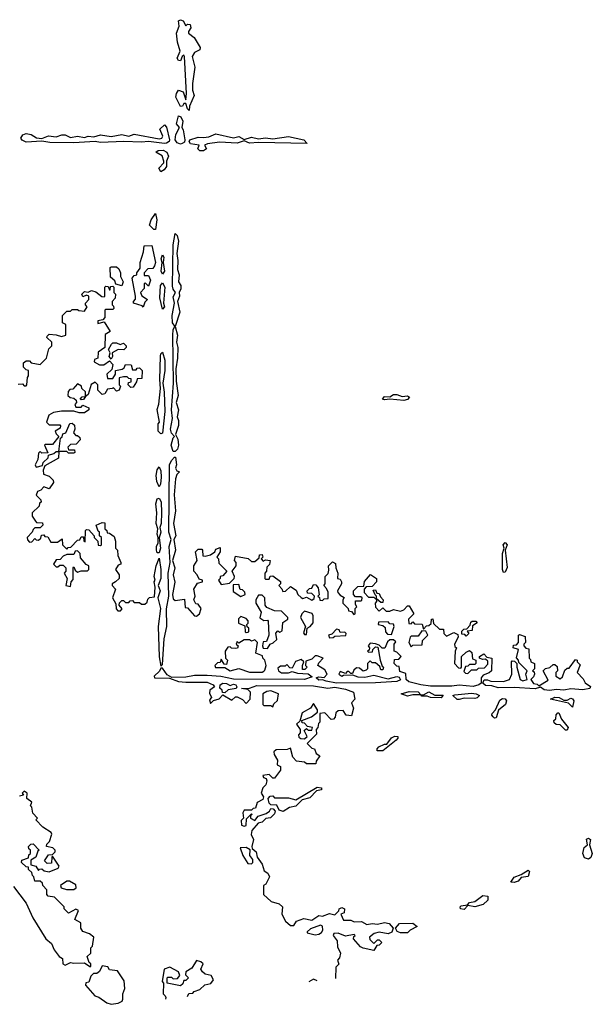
# Model space of a CAD drawing. Extents: x 1980017 to 2252640, y 74400 to 266395.
# Tile 302 of 388: x 2188559 to 2191786, y 166147 to 171691. Entities that reach past the tile are written whole.
import ezdxf

# ---------------------------------------------------------------- set-up
doc = ezdxf.new("R2010")
doc.units = 0

msp = doc.modelspace()

# ---------------------------------------------------------------- linework, layer by layer
at = {"layer": '0CON20XD'}
for points in [[(2189515, 171180), (2189505, 171190), (2189495, 171220), (2189485, 171220), (2189476.4, 171203.6), (2189465, 171202.5), (2189440, 171255), (2189443.6, 171276.4), (2189455, 171294), (2189480, 171285), (2189495, 171240), (2189500, 171275), (2189488.8, 171485), (2189485, 171492.5), (2189475, 171483.3), (2189465, 171460), (2189455, 171461.2), (2189446.2, 171475), (2189463.3, 171515), (2189447.8, 171565), (2189442.9, 171615), (2189457.8, 171655), (2189454.4, 171685), (2189465, 171691.4), (2189480, 171685), (2189495, 171657.5), (2189505, 171666.7), (2189520, 171665), (2189523.8, 171645), (2189510, 171625), (2189510, 171615), (2189542, 171592), (2189576.7, 171535), (2189575, 171522.5), (2189545, 171507.5), (2189531.4, 171485), (2189546.7, 171425), (2189532.7, 171332.7), (2189533.9, 171293.9), (2189542.5, 171265), (2189516.7, 171205), (2189515, 171180)], [(2189465, 170990.8), (2189447.6, 170997.6), (2189435.7, 171015), (2189440, 171045), (2189460, 171085), (2189442.9, 171105), (2189455, 171150), (2189467.5, 171145), (2189479.6, 171119.5), (2189472.5, 171085), (2189481.2, 171071.2), (2189490.8, 171015), (2189487.5, 171002.5), (2189475, 170993.8), (2189465, 170990.8)], [(2189375, 170994.3), (2189285, 171006.2), (2189245, 171001.1), (2189145.8, 171005.8), (2189015, 170999.5), (2188985, 171006.2), (2188865, 170998.9), (2188729.3, 171000.7), (2188685, 171006.7), (2188595, 171002.5), (2188573.3, 171013.3), (2188566.2, 171025), (2188577.3, 171042.7), (2188595, 171051.2), (2188625, 171044), (2188655, 171026.2), (2188685, 171023.3), (2188722.3, 171037.7), (2188765, 171032), (2188796.4, 171043.6), (2188815, 171043.8), (2188845, 171028), (2188885, 171036.2), (2188925, 171028), (2188945, 171036.2), (2188978, 171032), (2189015, 171043.8), (2189075, 171033.3), (2189135, 171044), (2189175, 171036.2), (2189205, 171046.7), (2189345, 171020), (2189361.2, 171025), (2189365.8, 171035), (2189348.6, 171075), (2189375, 171098.8), (2189387, 171087), (2189404.2, 171015), (2189402, 171005), (2189386.1, 170996.1), (2189375, 170994.3)], [(2189595, 170953.3), (2189575, 170953.8), (2189562.5, 170965), (2189570, 170985), (2189522.3, 170992.3), (2189513.8, 171005), (2189518, 171015), (2189565, 171030.6), (2189595, 171027.1), (2189625, 171032), (2189665, 171048), (2189765, 171025.8), (2189795, 171034), (2189825, 171016.7), (2189865, 171030), (2189905, 171020), (2189945, 171026.7), (2189985, 171020.6), (2190075, 171034.3), (2190160, 171015), (2190180, 170995), (2189905, 171000), (2189855, 170995.6), (2189825, 171010), (2189785, 170995.8), (2189685, 171000.8), (2189617, 170993), (2189600, 170985), (2189612.5, 170965), (2189595, 170953.3)], [(2189355, 170833.8), (2189343.3, 170855), (2189372.5, 170885), (2189372.5, 170895), (2189362.5, 170925), (2189327.5, 170945), (2189340, 170955), (2189367.3, 170957.3), (2189388, 170945), (2189397.3, 170922.7), (2189386.7, 170895), (2189385.8, 170865), (2189373.8, 170845), (2189355, 170833.8)], [(2189325, 170510), (2189315, 170510), (2189290, 170535), (2189300, 170565), (2189325, 170600), (2189332.5, 170565), (2189325, 170510)], [(2189435, 169260), (2189425, 169260), (2189413.5, 169295), (2189424.2, 169335.8), (2189432.5, 169345), (2189415, 169363.3), (2189408.6, 169385), (2189420, 169445), (2189414.5, 169494.5), (2189426.7, 169645), (2189422.2, 169915), (2189424.5, 169945.5), (2189433.3, 169965), (2189421.1, 169985), (2189418.2, 170025), (2189432, 170095), (2189425, 170130), (2189437.5, 170155), (2189423.8, 170173.8), (2189421.4, 170191.4), (2189423.6, 170423.6), (2189435, 170487.5), (2189445.9, 170475.9), (2189454, 170445), (2189445.8, 170374.2), (2189451.4, 170335), (2189448, 170285), (2189458.8, 170255), (2189454, 170215), (2189467.5, 170195), (2189467.5, 170175), (2189457.5, 170155), (2189460, 170135), (2189448.8, 170105), (2189462.5, 170045), (2189436.4, 169963.6), (2189448, 169915), (2189443.8, 169875), (2189450.8, 169845), (2189449.2, 169785), (2189440, 169725), (2189441.2, 169655), (2189452, 169575), (2189442, 169535), (2189454.5, 169495), (2189446.2, 169455), (2189453.6, 169433.6), (2189453.6, 169406.4), (2189437.5, 169355), (2189450, 169330), (2189454.2, 169295), (2189448, 169272), (2189435, 169260)], [(2189255, 170072.5), (2189249.3, 170079.3), (2189200, 170095), (2189200, 170105), (2189211.7, 170118.3), (2189212.5, 170135), (2189192.5, 170235), (2189205, 170250), (2189220, 170255), (2189220, 170265), (2189237.5, 170292.5), (2189237.5, 170325), (2189257.5, 170385), (2189261.7, 170418.3), (2189305, 170420), (2189323.8, 170325), (2189320, 170305), (2189309.3, 170290.7), (2189281.7, 170288.3), (2189260, 170265), (2189261.7, 170251.7), (2189285, 170250), (2189296.7, 170225), (2189285, 170190), (2189268.3, 170208.3), (2189260, 170205), (2189261.7, 170178.3), (2189240, 170155), (2189247, 170137), (2189280, 170115), (2189265, 170100), (2189255, 170072.5)], [(2189365, 170257.5), (2189356.2, 170275), (2189362.5, 170325), (2189357.5, 170345), (2189365, 170367.5), (2189372.5, 170355), (2189367.5, 170325), (2189375.6, 170275), (2189365, 170257.5)], [(2189135, 170192.5), (2189101.7, 170201.7), (2189095, 170220), (2189071.7, 170241.7), (2189070, 170295), (2189075, 170300), (2189105, 170300), (2189118.3, 170288.3), (2189127.5, 170265), (2189127.5, 170245), (2189142.5, 170215), (2189135, 170192.5)], [(2188551.7, 169638.3), (2188575, 169640), (2188585, 169630), (2188595, 169630), (2188600, 169635), (2188603, 169677), (2188610, 169685), (2188610, 169715), (2188595, 169720), (2188580, 169735), (2188581.7, 169758.3), (2188595, 169770), (2188615, 169770), (2188625, 169760), (2188675, 169750), (2188710, 169785), (2188723, 169837), (2188740, 169855), (2188740, 169875), (2188712.5, 169902.5), (2188715, 169910), (2188725, 169920), (2188765, 169917.5), (2188795, 169907.5), (2188820, 169915), (2188820, 169975), (2188800, 169985), (2188800, 170025), (2188825, 170050), (2188845, 170050), (2188855, 170060), (2188885, 170060), (2188893, 170053), (2188925, 170050), (2188940, 170075), (2188930, 170085), (2188930, 170095), (2188950, 170115), (2188950, 170135), (2188935, 170140), (2188915, 170130), (2188910, 170145), (2188925, 170160), (2188945, 170157.5), (2188965, 170166.7), (2188988.3, 170158.3), (2189021.7, 170131.7), (2189035, 170130), (2189040, 170135), (2189040, 170185), (2189045, 170190), (2189058.3, 170188.3), (2189065, 170170), (2189070, 170170), (2189071.7, 170188.3), (2189085, 170190), (2189090, 170185), (2189090, 170155), (2189100, 170145), (2189097, 170123), (2189080, 170105), (2189080, 170085), (2189088.3, 170078.3), (2189090, 170065), (2189085, 170060), (2189045, 170060), (2189040, 170055), (2189040, 170015), (2189028.3, 170001.7), (2189000, 169995), (2189000, 169980), (2189035, 169990), (2189070, 169935), (2189041.7, 169918.3), (2189040, 169845), (2189001.7, 169818.3), (2189000, 169785), (2188981.7, 169778.3), (2188980, 169765), (2189008.3, 169748.3), (2189033, 169747), (2189065, 169770), (2189085, 169750), (2189078.3, 169721.7), (2189050, 169695), (2189055, 169670), (2189085, 169670), (2189100, 169695), (2189100, 169715), (2189137, 169723), (2189148.3, 169731.7), (2189155, 169750), (2189188.3, 169748.3), (2189195, 169720), (2189215, 169720), (2189221.7, 169728.3), (2189235, 169730), (2189250, 169715), (2189248.3, 169671.7), (2189221.7, 169668.3), (2189218.3, 169651.7), (2189198.3, 169621.7), (2189185, 169620), (2189170, 169635), (2189171.7, 169648.3), (2189188.3, 169651.7), (2189188.3, 169668.3), (2189175, 169670), (2189165, 169680), (2189145, 169680), (2189120, 169675), (2189120, 169635), (2189127.5, 169627.5), (2189120, 169605), (2189105, 169600), (2189088.3, 169618.3), (2189080, 169615), (2189055, 169610), (2189040, 169585), (2189025, 169580), (2189000, 169605), (2189000, 169635), (2188985, 169650), (2188963, 169637), (2188945, 169580), (2188930, 169570), (2188918.3, 169551.7), (2188905, 169550), (2188900, 169555), (2188911.7, 169568.3), (2188930, 169570), (2188930, 169595), (2188910, 169615), (2188908.3, 169628.3), (2188885, 169640), (2188858.3, 169611.7), (2188841.7, 169608.3), (2188833, 169597), (2188830, 169575), (2188843, 169563), (2188865, 169560), (2188878.3, 169548.3), (2188880, 169535), (2188870, 169525), (2188875, 169510), (2188905, 169510), (2188915, 169520), (2188950, 169505), (2188950, 169495), (2188925, 169477.5), (2188895, 169477.5), (2188865, 169487.5), (2188795, 169486.2), (2188750.8, 169479.2), (2188723.3, 169465), (2188710, 169425), (2188725, 169410), (2188785, 169410), (2188790, 169405), (2188788.3, 169391.7), (2188760, 169375), (2188765, 169360), (2188780, 169345), (2188745, 169300), (2188705, 169300), (2188700, 169295), (2188718.3, 169251.7), (2188685, 169250), (2188675, 169260), (2188665, 169250), (2188662.5, 169215), (2188647.5, 169185), (2188651.7, 169171.7), (2188688.3, 169181.7), (2188691.7, 169198.3), (2188720, 169225), (2188721.7, 169238.3), (2188751.7, 169248.3), (2188765, 169260), (2188780, 169260), (2188790, 169335), (2188798.3, 169341.7), (2188801.7, 169358.3), (2188820, 169365), (2188841.7, 169418.3), (2188855, 169420), (2188868.3, 169408.3), (2188870, 169385), (2188862.5, 169365), (2188875, 169350), (2188885, 169350), (2188898.3, 169338.3), (2188900, 169325), (2188878.3, 169301.7), (2188845, 169300), (2188830, 169285), (2188835, 169270), (2188868.3, 169268.3), (2188870, 169255), (2188865, 169250), (2188835, 169250), (2188825, 169260), (2188780, 169260), (2188778.3, 169221.7), (2188701.7, 169178.3), (2188692.5, 169155), (2188693, 169133), (2188725, 169120), (2188748.3, 169098.3), (2188750, 169085), (2188725, 169050), (2188695, 169060), (2188678.3, 169041.7), (2188660, 169035), (2188653, 169013), (2188678.3, 168988.3), (2188680, 168975), (2188671.7, 168968.3), (2188668.3, 168951.7), (2188630, 168915), (2188630, 168895), (2188648.3, 168868.3)], [(2189365, 170061.2), (2189350, 170125), (2189352, 170195), (2189365, 170210), (2189377.5, 170185), (2189370, 170095), (2189375.6, 170074.4), (2189365, 170061.2)], [(2189075, 169780), (2189063.9, 169793.9), (2189070, 169815), (2189060, 169835), (2189077.5, 169865), (2189085, 169872.5), (2189105, 169872.5), (2189125, 169862.5), (2189145, 169870), (2189160, 169855), (2189160, 169845), (2189147, 169833), (2189115, 169833.3), (2189080, 169815), (2189082.5, 169795), (2189075, 169780)], [(2189355, 169360), (2189340, 169375), (2189340, 169415), (2189347.5, 169425), (2189333.9, 169496.1), (2189343.3, 169526.7), (2189353.3, 169615), (2189348.8, 169665), (2189352.7, 169797.3), (2189355, 169810), (2189365, 169820), (2189377.1, 169775), (2189377.1, 169715), (2189365.8, 169645), (2189374.1, 169594.1), (2189376.5, 169485), (2189365, 169363.3), (2189355, 169360)], [(2190725, 169546.7), (2190645, 169553.8), (2190615, 169550), (2190603.3, 169555), (2190615, 169570), (2190645, 169567.5), (2190665, 169580), (2190685, 169580), (2190715, 169570), (2190745, 169572.5), (2190756.7, 169565), (2190745, 169553.3), (2190725, 169546.7)], [(2188648.3, 168868.3), (2188655, 168860), (2188688.3, 168858.3), (2188690, 168845), (2188675, 168830), (2188645, 168830), (2188635, 168820), (2188630, 168805), (2188602.5, 168775), (2188603, 168763), (2188615, 168750), (2188628.3, 168751.7), (2188645, 168770), (2188651.7, 168761.7), (2188665, 168760), (2188678.3, 168771.7), (2188681.7, 168788.3), (2188695, 168790), (2188701.7, 168781.7), (2188718.3, 168778.3), (2188735, 168750), (2188771.7, 168748.3), (2188798.3, 168768.3), (2188800, 168735), (2188825, 168710), (2188831.7, 168718.3), (2188848.3, 168721.7), (2188885, 168760), (2188898.3, 168761.7), (2188905, 168780), (2188918.3, 168778.3), (2188920, 168755), (2188928.3, 168751.7), (2188930, 168815), (2188935, 168820), (2188948.3, 168818.3), (2188980, 168785), (2188980, 168775), (2189000, 168755), (2189001.7, 168731.7), (2189015, 168730), (2189020, 168735), (2189020, 168775), (2189010, 168785), (2189010, 168805), (2189001.7, 168811.7), (2188990, 168845), (2189025, 168860), (2189038.3, 168858.3), (2189040, 168825), (2189050, 168815), (2189051.7, 168801.7), (2189065, 168800), (2189091.7, 168781.7), (2189100, 168755), (2189100, 168715), (2189110, 168705), (2189112.5, 168675), (2189130, 168635), (2189130, 168625), (2189115, 168620), (2189100, 168595), (2189120, 168565), (2189120, 168545), (2189100, 168525), (2189080, 168515), (2189080, 168505), (2189100, 168485), (2189082.5, 168435), (2189101.7, 168401.7), (2189103, 168373), (2189113, 168363), (2189127, 168363), (2189137, 168373), (2189120, 168395), (2189121.7, 168408.3), (2189135, 168420), (2189145, 168420), (2189155, 168410), (2189175, 168410), (2189181.7, 168418.3), (2189195, 168420), (2189205, 168410), (2189235, 168410), (2189245, 168400), (2189265, 168400), (2189278.3, 168411.7), (2189281.7, 168428.3), (2189291.7, 168438.3), (2189318.3, 168441.7), (2189322.5, 168495), (2189317.5, 168525), (2189322.5, 168535), (2189317.5, 168555), (2189328.8, 168615), (2189345, 168660), (2189354.2, 168595), (2189354.2, 168545), (2189340, 168505), (2189350.8, 168475), (2189337.5, 168435), (2189352.9, 168375), (2189340, 168275), (2189346.2, 168103.8), (2189355, 168050), (2189365, 168060), (2189374.4, 168205), (2189388, 168275), (2189385.8, 168374.2), (2189400, 168445), (2189395.7, 168575), (2189406.7, 168635), (2189401.5, 168725), (2189413.8, 168765), (2189400, 168805), (2189404.5, 169185), (2189415, 169210), (2189431.7, 169228.3), (2189438.3, 169228.3), (2189443.3, 169185), (2189437.5, 169165), (2189445, 169150), (2189460, 169145), (2189445, 169130), (2189436.7, 169105), (2189430, 169015), (2189436.7, 168925), (2189425.8, 168855), (2189440, 168785), (2189427.5, 168765), (2189437.5, 168705), (2189420, 168645), (2189433.8, 168605), (2189424.3, 168565), (2189433.6, 168523.6), (2189420, 168455), (2189425, 168430), (2189435, 168420), (2189488.3, 168428.3), (2189491.7, 168381.7), (2189505, 168380), (2189543.6, 168333.6), (2189555, 168332.5), (2189572.5, 168345), (2189582.5, 168375), (2189565, 168400), (2189551.7, 168401.7), (2189540, 168425), (2189547.5, 168445), (2189540, 168485), (2189561.7, 168518.3), (2189590, 168525), (2189590, 168535), (2189571.7, 168541.7), (2189560, 168565), (2189540, 168585), (2189540, 168615), (2189560, 168645), (2189550, 168695), (2189565, 168710), (2189585, 168710), (2189590, 168705), (2189591.7, 168671.7), (2189605, 168670), (2189635, 168677.5), (2189660, 168695), (2189665, 168710), (2189688.3, 168718.3), (2189690, 168695), (2189670, 168665), (2189680, 168655), (2189681.7, 168631.7), (2189727.5, 168585), (2189705, 168560), (2189690, 168555), (2189690, 168545), (2189680, 168535), (2189695, 168510), (2189741.7, 168518.3), (2189767.5, 168545), (2189770, 168555), (2189757.5, 168585), (2189780, 168615), (2189780, 168635), (2189770, 168645), (2189775, 168670), (2189847, 168657), (2189865, 168640), (2189885, 168640), (2189908.3, 168661.7), (2189911.7, 168678.3), (2189925, 168680), (2189930, 168665), (2189920, 168655), (2189931.7, 168641.7), (2189945, 168650), (2189970, 168645), (2189967, 168623), (2189951.7, 168608.3), (2189950, 168585), (2189940, 168575), (2189940, 168545), (2189945, 168540), (2189965, 168540), (2189971.7, 168558.3), (2189985, 168560), (2190028.3, 168528.3), (2190030, 168515), (2190020, 168505), (2190037, 168487), (2190041.7, 168471.7), (2190057, 168473), (2190085, 168500), (2190118.3, 168478.3), (2190127.5, 168455), (2190145, 168436.7), (2190155, 168432.5), (2190175, 168440), (2190205, 168422.5), (2190218.3, 168431.7), (2190220, 168445), (2190205, 168460), (2190181.7, 168461.7), (2190180, 168475), (2190191.7, 168488.3), (2190205, 168490), (2190215, 168510), (2190228.3, 168508.3), (2190241.7, 168491.7), (2190247.5, 168452.5), (2190240, 168445), (2190248.3, 168438.3), (2190251.7, 168421.7), (2190265, 168420), (2190275, 168430), (2190298.3, 168431.7), (2190297, 168467), (2190288.3, 168488.3), (2190272.5, 168505), (2190280, 168515), (2190280, 168555), (2190297, 168573), (2190301.7, 168591.7), (2190300, 168615), (2190321.7, 168638.3), (2190338.3, 168628.3), (2190340, 168605), (2190352.5, 168575), (2190350, 168545), (2190365, 168540), (2190372.5, 168525), (2190372.5, 168515), (2190350, 168475), (2190352.5, 168465), (2190365, 168450), (2190388.3, 168438.3), (2190380, 168425), (2190380, 168405), (2190410, 168375), (2190411.7, 168361.7), (2190428.3, 168358.3), (2190441.7, 168341.7), (2190450, 168345), (2190450, 168375), (2190460, 168385), (2190451.7, 168398.3), (2190451.7, 168418.3), (2190481.7, 168418.3), (2190488.3, 168421.7), (2190490, 168435), (2190481.7, 168441.7), (2190451.7, 168441.7), (2190440, 168455), (2190440, 168475), (2190465, 168500), (2190498.3, 168501.7), (2190501.7, 168528.3), (2190537, 168567), (2190570, 168545), (2190570, 168525), (2190545, 168500), (2190511.7, 168498.3), (2190500, 168485), (2190500, 168465), (2190525, 168440), (2190555, 168440), (2190565, 168430), (2190570, 168430), (2190570, 168445), (2190561.7, 168451.7), (2190551.7, 168478.3), (2190565, 168480), (2190571.7, 168461.7), (2190585, 168460), (2190591.7, 168441.7), (2190607.5, 168425), (2190605, 168410), (2190595, 168410), (2190570, 168430), (2190570, 168415), (2190562.5, 168405), (2190563.6, 168383.6), (2190585, 168360), (2190605, 168380), (2190625, 168360), (2190645, 168360), (2190665, 168370), (2190705, 168360), (2190725, 168367.5), (2190745, 168390), (2190755, 168390), (2190780, 168345), (2190750, 168315), (2190751.7, 168291.7), (2190765, 168290), (2190775, 168300), (2190785, 168290), (2190827, 168287), (2190835, 168260), (2190851.7, 168278.3), (2190865, 168280), (2190878.3, 168291.7), (2190880, 168315), (2190888.3, 168318.3), (2190891.7, 168291.7), (2190925, 168260), (2190948.3, 168258.3), (2190950, 168235), (2190965, 168220), (2191005, 168240), (2191028.3, 168228.3), (2191030, 168215), (2191010, 168175), (2191011.7, 168161.7), (2191020, 168155), (2191012.5, 168135), (2191010, 168065), (2191031.7, 168041.7), (2191045, 168040), (2191050, 168045), (2191050, 168105), (2191075, 168130), (2191095, 168140), (2191107, 168127), (2191111.7, 168091.7), (2191130, 168085), (2191130, 168065), (2191125, 168060), (2191095, 168060), (2191085, 168050), (2191071.7, 168048.3), (2191061.7, 168021.7), (2191071.7, 168011.7), (2191085, 168010), (2191105, 168030), (2191135, 168030), (2191145, 168040), (2191178.3, 168041.7), (2191198.3, 168061.7), (2191198.3, 168078.3), (2191185, 168090), (2191168.3, 168088.3), (2191150, 168095), (2191150, 168105), (2191175, 168120), (2191191.7, 168101.7), (2191220, 168095), (2191217.5, 168025), (2191205, 168013.3), (2191170.7, 167999.3), (2191160, 167985), (2191160, 167955), (2191147.5, 167945), (2191115, 167936.7), (2191035, 167944.3), (2190995, 167937.8), (2190875, 167938.6), (2190820, 167945), (2190752.7, 167962.7), (2190736.7, 167975), (2190735, 168010), (2190701.7, 168021.7), (2190698.3, 168048.3), (2190685, 168050), (2190670, 168065), (2190671.7, 168088.3), (2190695, 168090), (2190710, 168105), (2190685, 168130), (2190670, 168135), (2190670, 168175), (2190678.3, 168188.3), (2190665, 168200), (2190645, 168200), (2190631.7, 168188.3), (2190617, 168153), (2190602.5, 168152.5), (2190585, 168170), (2190565, 168177.5), (2190535, 168180), (2190522.5, 168165), (2190530, 168155), (2190528.3, 168141.7), (2190520, 168135), (2190525, 168130), (2190548.3, 168131.7), (2190550, 168145), (2190565, 168160), (2190578.3, 168158.3), (2190590, 168085), (2190601.7, 168051.7), (2190610, 168045), (2190605, 168030), (2190595, 168030), (2190588.3, 168048.3), (2190565, 168070), (2190545, 168070), (2190535, 168080), (2190520, 168065), (2190520, 168035), (2190511.7, 168028.3), (2190495, 168022.5), (2190475, 168040), (2190458.3, 168041.7), (2190441.7, 168028.3), (2190435, 168010), (2190425, 168010), (2190415, 168020), (2190405, 168020), (2190395, 168010), (2190365, 168020), (2190357.5, 168005), (2190375, 167993.8), (2190385, 168000), (2190435, 168002.5), (2190465, 167991.4), (2190505, 167989.2), (2190555, 168000), (2190635, 167980), (2190685, 167992.5), (2190698.3, 167988.3), (2190706.1, 167973.9), (2190685, 167963.8), (2190565, 167957.3), (2190345, 167955.7), (2190286.1, 167966.1)], [(2189345, 169060), (2189331.7, 169091.7), (2189328.8, 169125), (2189333.6, 169156.4), (2189345, 169172.5), (2189355, 169150), (2189356.7, 169115), (2189353.3, 169075), (2189345, 169060)], [(2189345, 168690), (2189335, 168690), (2189330, 168705), (2189330, 168725), (2189340, 168745), (2189340, 168775), (2189333.8, 168795), (2189337.5, 168825), (2189329.2, 168855), (2189332.9, 168915), (2189326.2, 168965), (2189335, 168992.5), (2189345, 168997.5), (2189356.3, 168976.3), (2189359.1, 168915), (2189356.5, 168855), (2189348.3, 168831.7), (2189355.5, 168805), (2189346.1, 168773.9), (2189352, 168715), (2189345, 168690)], [(2191285, 168577.5), (2191279.2, 168595), (2191280.8, 168685), (2191290, 168715), (2191284.3, 168735), (2191295, 168746.7), (2191306.2, 168735), (2191295.8, 168705), (2191305.9, 168605.9), (2191295, 168580), (2191285, 168577.5)], [(2188845, 168500), (2188850, 168525), (2188861.7, 168538.3), (2188860, 168605), (2188865, 168610), (2188871.7, 168591.7), (2188885, 168580), (2188905, 168587.5), (2188941.7, 168588.3), (2188950, 168595), (2188950, 168615), (2188933.6, 168623.6), (2188901.7, 168661.7), (2188900, 168685), (2188885, 168700), (2188871.7, 168698.3), (2188865, 168680), (2188825, 168680), (2188805, 168670), (2188788.3, 168651.7), (2188765, 168650), (2188750, 168625), (2188765, 168610), (2188775, 168610), (2188785, 168620), (2188805, 168620), (2188820, 168605), (2188820, 168585), (2188810, 168575), (2188827.5, 168545), (2188820, 168505), (2188845, 168500)], [(2189805, 168442.5), (2189830, 168455), (2189828.3, 168468.3), (2189815, 168480), (2189801.7, 168481.7), (2189795, 168510), (2189761.7, 168508.3), (2189761.7, 168471.7), (2189805, 168442.5)], [(2189955, 168150), (2189970, 168175), (2189988.3, 168181.7), (2190008.3, 168201.7), (2190003, 168237), (2190015, 168250), (2190025, 168242.5), (2190039.3, 168250.7), (2190043, 168297), (2190070, 168315), (2190070, 168325), (2190035, 168360), (2189995, 168362.5), (2189951.7, 168381.7), (2189942.5, 168395), (2189940, 168435), (2189925, 168450), (2189905, 168450), (2189890, 168425), (2189890, 168405), (2189920, 168355), (2189913, 168323), (2189935, 168307.5), (2189955, 168310), (2189960, 168305), (2189962.5, 168225), (2189950, 168190), (2189931.7, 168188.3), (2189927.5, 168165), (2189931.7, 168151.7), (2189955, 168150)], [(2190175, 168230), (2190180, 168265), (2190196.4, 168273.6), (2190212.5, 168295), (2190212.5, 168335), (2190208.3, 168348.3), (2190165, 168360), (2190150, 168345), (2190142.5, 168325), (2190170, 168275), (2190158.3, 168238.3), (2190165, 168230), (2190175, 168230)], [(2189835, 168240), (2189845, 168242.5), (2189850, 168245), (2189850, 168265), (2189841.7, 168271.7), (2189840, 168285), (2189847, 168293), (2189847, 168307), (2189835, 168320), (2189805, 168330), (2189793, 168317), (2189793, 168293), (2189828.3, 168278.3), (2189830, 168245), (2189835, 168240)], [(2190655, 168230), (2190670, 168275), (2190666.7, 168286.7), (2190645, 168290), (2190635, 168300), (2190581.7, 168298.3), (2190580, 168285), (2190605, 168280), (2190618.3, 168268.3), (2190620, 168245), (2190631.7, 168231.7), (2190655, 168230)], [(2191075, 168220), (2191068.3, 168228.3), (2191051.7, 168231.7), (2191051.7, 168248.3), (2191061.7, 168258.3), (2191078.3, 168261.7), (2191098.3, 168281.7), (2191101.7, 168298.3), (2191110, 168305), (2191130, 168305), (2191137.5, 168295), (2191111.7, 168278.3), (2191108.3, 168251.7), (2191081.7, 168248.3), (2191090, 168235), (2191075, 168220)], [(2190305, 168210), (2190325, 168212.5), (2190335, 168220), (2190397, 168223), (2190400, 168235), (2190391.7, 168241.7), (2190365, 168240), (2190360, 168255), (2190345, 168260), (2190318.3, 168231.7), (2190300, 168225), (2190305, 168210)], [(2190765, 168160), (2190775, 168170), (2190828.3, 168171.7), (2190830, 168195), (2190860, 168225), (2190848.3, 168248.3), (2190825, 168250), (2190805, 168220), (2190765, 168220), (2190760, 168215), (2190752.5, 168185), (2190765, 168160)], [(2191545, 167914.4), (2191515, 167918.1), (2191495, 167933.3), (2191465, 167922.5), (2191345, 167930.8), (2191255, 167928.1), (2191220, 167940), (2191185, 167942.5), (2191170, 167955), (2191177, 167973), (2191195, 167974), (2191215, 167966.2), (2191285, 167965.4), (2191320, 167975), (2191333.3, 168005), (2191330, 168075), (2191335, 168080), (2191348.3, 168078.3), (2191360, 168065), (2191360, 168045), (2191380, 167975), (2191395, 167967.5), (2191420, 167975), (2191412.5, 168005), (2191420, 168025), (2191371.7, 168071.7), (2191370, 168085), (2191358.3, 168098.3), (2191370, 168145), (2191340, 168155), (2191341.7, 168168.3), (2191358.3, 168171.7), (2191370, 168185), (2191370, 168225), (2191375, 168230), (2191408.3, 168218.3), (2191410, 168185), (2191400, 168175), (2191400, 168165), (2191411.7, 168151.7), (2191428.3, 168148.3), (2191430, 168095), (2191438.3, 168088.3), (2191440, 168075), (2191460, 168065), (2191460, 168035), (2191450, 168025), (2191458.3, 168018.3), (2191460, 168005), (2191455, 167990), (2191440, 167975), (2191453.9, 167953.9), (2191475, 167950), (2191485, 167940), (2191538.3, 167971.7), (2191510, 168025), (2191521.7, 168038.3), (2191547, 168043), (2191565, 168060), (2191575, 168060), (2191588.3, 168048.3), (2191590, 168025), (2191580, 168015), (2191580, 167995), (2191605, 167980), (2191618.3, 167991.7), (2191631.7, 168028.3), (2191645, 168040), (2191655, 168040), (2191691.7, 168088.3), (2191700, 168085), (2191700, 168075), (2191718.3, 168058.3), (2191700, 168015), (2191735, 167980), (2191745, 167957.5), (2191776.4, 167936.4), (2191772.5, 167925), (2191732.7, 167917.3), (2191665, 167924), (2191625, 167915.6), (2191585, 167919.2), (2191545, 167914.4)], [(2189855, 168016.2), (2189925, 168016.7), (2189935, 168022.5), (2189941.7, 168028.3), (2189947.5, 168055), (2189940, 168085), (2189930, 168095), (2189928.3, 168108.3), (2189890, 168125), (2189900, 168185), (2189885, 168200), (2189865, 168192.5), (2189855, 168200), (2189825, 168200), (2189795, 168180), (2189785, 168190), (2189780, 168175), (2189790, 168165), (2189787, 168153), (2189775, 168150), (2189753, 168153), (2189745, 168160), (2189731.7, 168158.3), (2189717.5, 168135), (2189720, 168095), (2189730, 168085), (2189725, 168060), (2189711.7, 168061.7), (2189695, 168090), (2189688.3, 168071.7), (2189675, 168070), (2189660, 168055), (2189663.6, 168043.6), (2189715, 168042.5), (2189745, 168023.8), (2189795, 168037.5), (2189855, 168016.2)], [(2190286.1, 167966.1), (2190265, 167973.3), (2190245, 167971.2), (2190230, 167985), (2190245, 167990), (2190275, 167987.5), (2190292.5, 168005), (2190279.3, 168029.3), (2190240, 168055), (2190245, 168070), (2190270, 168095), (2190235, 168110), (2190225, 168110), (2190205, 168090), (2190171.7, 168078.3), (2190170, 168055), (2190180, 168045), (2190167, 168033), (2190153, 168033), (2190152.5, 168055), (2190160, 168075), (2190145, 168087.5), (2190113.6, 168076.4), (2190095, 168040), (2190081.7, 168041.7), (2190065, 168060), (2190055, 168050), (2190028.3, 168051.7), (2190015, 168040), (2190017.5, 168025), (2190035, 168014), (2190075, 168013.3), (2190095, 168020), (2190125, 168011.2), (2190185, 168007.5), (2190208.3, 167991.7), (2190165, 167976.2), (2189765, 167978.6), (2189692.4, 167992.4), (2189615, 167998.6), (2189545, 167999.2), (2189495, 167989.4), (2189417, 167987), (2189391.2, 168001.2), (2189365, 168040), (2189355, 168040), (2189348, 168022), (2189317.5, 167995), (2189320, 167985), (2189403, 167983), (2189455, 167964), (2189495, 167960), (2189615, 167960.6), (2189650, 167945), (2189657.5, 167935), (2189630, 167915), (2189628.3, 167898.3), (2189640, 167875), (2189628.3, 167861.7), (2189635, 167840), (2189651.7, 167858.3), (2189683, 167867), (2189705, 167890), (2189755, 167860), (2189775, 167877.5), (2189785, 167877.5), (2189815, 167862.5), (2189835, 167840), (2189857.5, 167865), (2189860, 167905), (2189845, 167920), (2189810, 167925), (2189855, 167926.7), (2189895, 167941.4), (2190215, 167939.4), (2190296.1, 167926.1), (2190335, 167932), (2190395, 167921.2), (2190440, 167905), (2190447.5, 167865), (2190430, 167845), (2190440, 167815), (2190428.3, 167771.7), (2190400, 167775), (2190381.7, 167801.7), (2190355, 167800), (2190341.7, 167788.3), (2190337, 167763), (2190328.3, 167751.7), (2190315, 167750), (2190278.3, 167788.3), (2190250, 167785), (2190250, 167735), (2190242.5, 167727.5), (2190240, 167705), (2190230, 167695), (2190231.7, 167668.3), (2190180, 167615), (2190205, 167590), (2190220, 167585), (2190230, 167560), (2190250, 167545), (2190230, 167515), (2190228.3, 167501.7), (2190175, 167500), (2190165, 167510), (2190120, 167515), (2190098.3, 167538.3), (2190085, 167590), (2190067.5, 167582.5), (2190005, 167580), (2189991.7, 167568.3), (2189993, 167553), (2190011.7, 167521.7), (2190010, 167495), (2190030, 167485), (2190030, 167465), (2189995, 167420), (2189985, 167420), (2189965, 167440), (2189930, 167435), (2189933.6, 167423.6), (2189948.3, 167418.3), (2189952.5, 167405), (2189947, 167383), (2189930, 167365), (2189920, 167335), (2189932.5, 167315), (2189929.3, 167300.7), (2189897.5, 167282.5), (2189888.3, 167251.7), (2189875, 167250), (2189865, 167240), (2189825, 167240), (2189817.5, 167225), (2189820, 167195), (2189808.3, 167181.7), (2189810, 167155), (2189825, 167150), (2189836.4, 167153.6), (2189838.3, 167191.7), (2189865, 167220), (2189870, 167215), (2189860, 167210), (2189860, 167195), (2189885, 167182.5), (2189903.3, 167206.7), (2189948.3, 167221.7), (2189966.4, 167233.6), (2189975, 167250), (2189988.3, 167248.3), (2190000, 167235), (2189995, 167220), (2189972.5, 167197.5), (2189946.1, 167193.9), (2189925, 167173.3), (2189903.3, 167166.7), (2189867.5, 167125), (2189863.6, 167103.6), (2189877.5, 167075), (2189867.5, 167035), (2189870, 167025), (2189892.5, 167005), (2189896.7, 166975), (2189925.9, 166935.9), (2189937.5, 166897.5), (2189957.5, 166885), (2189967.5, 166865), (2189946.7, 166823.3), (2189933.3, 166815), (2189934.2, 166764.2), (2189976.4, 166726.4), (2190021.7, 166711.7), (2190040, 166695), (2190037.5, 166655), (2190057.5, 166615), (2190085, 166590), (2190105, 166590), (2190120, 166615), (2190160.7, 166629.3), (2190205, 166620), (2190245, 166647.5), (2190265, 166642.5), (2190305, 166657.5), (2190335, 166650), (2190357.5, 166672.5), (2190360, 166685), (2190375, 166692.5), (2190390, 166685), (2190388.3, 166661.7), (2190370, 166655), (2190385, 166620), (2190425, 166620), (2190445, 166611.2), (2190485, 166613.3), (2190515, 166596.7), (2190545, 166602.5), (2190575, 166597.5), (2190615, 166607.1), (2190642.1, 166602.1), (2190663.8, 166575), (2190656.2, 166553.8), (2190635, 166543.3), (2190585, 166552), (2190557.5, 166545), (2190530, 166525), (2190531.7, 166511.7), (2190555, 166490), (2190575, 166510), (2190585, 166510), (2190600, 166495), (2190585, 166480), (2190571.7, 166478.3), (2190555, 166450), (2190495, 166462.5), (2190480.7, 166470.7), (2190440, 166515), (2190441.7, 166528.3), (2190450, 166535), (2190445, 166540), (2190395, 166530), (2190355, 166547.1), (2190330, 166545), (2190326.7, 166535), (2190347.5, 166505), (2190350.7, 166470.7), (2190367.5, 166435), (2190361.7, 166408.3), (2190350, 166395), (2190357, 166373), (2190340, 166355), (2190338.4, 166292.1)], [(2189715, 167900), (2189701.7, 167901.7), (2189700, 167915), (2189687.5, 167927.5), (2189690, 167945), (2189703.3, 167955), (2189725, 167953.8), (2189745, 167942.5), (2189765, 167948.8), (2189776.7, 167945), (2189782.5, 167935), (2189780, 167925), (2189735, 167917.5), (2189715, 167900)], [(2189985, 167822.5), (2189991.7, 167838.3), (2190012.5, 167857.5), (2190017.5, 167895), (2189975, 167912), (2189952, 167908), (2189930, 167895), (2189930, 167835), (2189935, 167830), (2189975, 167830), (2189985, 167822.5)], [(2190935, 167872.5), (2190873.9, 167873.9), (2190855, 167882.5), (2190825, 167882.5), (2190820, 167890), (2190775, 167890), (2190745, 167882.5), (2190710, 167895), (2190755, 167908.8), (2190805, 167906.2), (2190820, 167890), (2190835, 167890), (2190865, 167906.2), (2190898.3, 167888.3), (2190945, 167887.5), (2190935, 167872.5)], [(2191035, 167862.5), (2191025, 167862.5), (2191000, 167885), (2191011.2, 167888.8), (2191105, 167899.4), (2191132.5, 167895), (2191150, 167885), (2191138, 167872), (2191125, 167868.8), (2191065, 167871.2), (2191035, 167862.5)], [(2190165, 167642.5), (2190180, 167655), (2190161.7, 167688.3), (2190175, 167700), (2190185, 167690), (2190205, 167690), (2190210, 167705), (2190181.7, 167711.7), (2190165, 167730), (2190151.7, 167731.7), (2190150, 167745), (2190203.6, 167766.4), (2190238.3, 167791.7), (2190237.5, 167805), (2190215, 167840), (2190197.5, 167815), (2190151.7, 167788.3), (2190138.3, 167741.7), (2190120, 167725), (2190140, 167695), (2190140, 167675), (2190130, 167665), (2190131.7, 167651.7), (2190143.3, 167643.3), (2190165, 167642.5)], [(2191235, 167757.5), (2191227.5, 167765), (2191220, 167775), (2191222.5, 167785), (2191240, 167805), (2191265, 167860), (2191280.7, 167869.3), (2191295, 167867.5), (2191302.5, 167855), (2191297.5, 167835), (2191257.5, 167802.5), (2191245, 167760), (2191235, 167757.5)], [(2191675, 167820), (2191651.7, 167841.7), (2191550, 167865), (2191575.9, 167875.9), (2191600, 167875), (2191625, 167860), (2191645, 167860), (2191665, 167870), (2191675, 167866.7), (2191682.5, 167855), (2191675, 167820)], [(2191645, 167690), (2191635, 167690), (2191605, 167720), (2191583, 167723), (2191571.7, 167731.7), (2191570, 167745), (2191580, 167755), (2191583, 167777), (2191591.7, 167788.3), (2191598.3, 167788.3), (2191611.7, 167751.7), (2191650, 167705), (2191645, 167690)], [(2190605, 167573.3), (2190574, 167574), (2190573.8, 167586.2), (2190583.6, 167596.4), (2190615, 167612.5), (2190627.5, 167612.5), (2190655, 167647.5), (2190673.6, 167656.4), (2190690, 167655), (2190690, 167645), (2190680, 167635), (2190605, 167573.3)], [(2188960, 166360), (2188960, 166375), (2188951.7, 166381.7), (2188940, 166415), (2188960, 166435), (2188960, 166465), (2188970, 166475), (2188977.5, 166525), (2188953.6, 166543.6), (2188915, 166557.5), (2188903.3, 166575), (2188903.3, 166605), (2188870, 166625), (2188890, 166675), (2188875, 166683.3), (2188835, 166660), (2188810, 166685), (2188810, 166695), (2188755, 166750), (2188720, 166755), (2188712.5, 166765), (2188711.7, 166791.7), (2188690, 166815), (2188688.3, 166828.3), (2188675, 166840), (2188645, 166840), (2188640, 166865), (2188631.7, 166871.7), (2188628.3, 166888.3), (2188610, 166905), (2188608.3, 166918.3), (2188595, 166920), (2188570, 166945), (2188571.7, 166958.3), (2188608.3, 166971.7), (2188611.7, 166988.3), (2188620, 166995), (2188620, 167015), (2188611.7, 167021.7), (2188610, 167035), (2188621.7, 167048.3), (2188635, 167050), (2188670, 167015), (2188661.7, 167008.3), (2188650, 166975), (2188621.7, 166958.3), (2188621.7, 166931.7), (2188650, 166925), (2188665, 166900), (2188671.7, 166908.3), (2188685, 166910), (2188698.3, 166898.3), (2188725, 166892.5), (2188776.7, 166913.3), (2188782.5, 166925), (2188745, 166980), (2188740, 166975), (2188738.3, 166941.7), (2188715, 166940), (2188700, 166955), (2188721.7, 166988.3), (2188745, 166990), (2188760, 167005), (2188760, 167015), (2188747, 167027), (2188710, 167035), (2188711.7, 167048.3), (2188727, 167063), (2188740, 167105), (2188737.5, 167115), (2188690, 167145), (2188650, 167185), (2188660, 167195), (2188633, 167223), (2188627, 167257), (2188620, 167265), (2188627.5, 167285), (2188600, 167305), (2188602.5, 167335), (2188585, 167347.5), (2188572.5, 167335), (2188580, 167325), (2188558.3, 167318.3)], [(2190045, 167233.3), (2190020.7, 167240.7), (2190008.3, 167268.3), (2189975, 167270), (2189965, 167280), (2189960, 167305), (2189971.7, 167318.3), (2189985, 167320), (2189995, 167310), (2190075, 167310), (2190115, 167297.5), (2190235, 167370), (2190260, 167365), (2190260, 167355), (2190231.7, 167348.3), (2190195, 167310), (2190151.7, 167298.3), (2190115, 167263.3), (2190080, 167255), (2190045, 167233.3)], [(2191765, 166963.3), (2191741.4, 166971.4), (2191731.9, 166995), (2191740, 167030), (2191760, 167045), (2191753, 167077), (2191765, 167082.5), (2191776.7, 167075), (2191770, 167045), (2191786.2, 166995), (2191777.5, 166972.5), (2191765, 166963.3)], [(2189865, 166937.5), (2189872.5, 166945), (2189873, 166963), (2189856.7, 166985), (2189857.5, 167017.5), (2189835, 167030), (2189801.7, 167028.3), (2189816.7, 166985), (2189845, 166940), (2189865, 166937.5)], [(2191345, 166832), (2191327.5, 166835), (2191345, 166862), (2191385, 166877.5), (2191425, 166902.5), (2191432.5, 166895), (2191425, 166866.7), (2191385, 166860), (2191369.1, 166840.9), (2191345, 166832)], [(2188525, 166810), (2188596.1, 166716.1), (2188634.3, 166634.3), (2188707.5, 166515), (2188738.3, 166488.3), (2188753.9, 166453.9), (2188782.5, 166415), (2188800, 166405), (2188803.3, 166375), (2188815, 166367.5), (2188845, 166382.5), (2188865, 166377.5), (2188925, 166380), (2188955, 166360), (2188960, 166360)], [(2188865, 166792.5), (2188877, 166803), (2188875, 166820), (2188839.3, 166839.3), (2188825, 166840), (2188790, 166815), (2188793, 166803), (2188823.6, 166793.6), (2188865, 166792.5)], [(2191065, 166681.4), (2191044, 166685), (2191041.2, 166695), (2191048, 166702), (2191083, 166707), (2191095, 166720), (2191125, 166725.8), (2191170, 166760), (2191197.5, 166755), (2191197.4, 166732.6), (2191170.6, 166709.4), (2191125, 166695.8), (2191085, 166702.5), (2191065, 166681.4)], [(2190225, 166537.5), (2190245, 166542.5), (2190259.3, 166550.7), (2190268, 166565), (2190266.2, 166586.2), (2190255, 166592.5), (2190198.3, 166571.7), (2190180, 166555), (2190180, 166550), (2190225, 166537.5)], [(2190745, 166550), (2190705, 166550), (2190686.2, 166556.2), (2190676.7, 166575), (2190699.2, 166600.8), (2190775, 166603.8), (2190800, 166585), (2190760, 166565), (2190745, 166550)], [(2189075, 166146.7), (2189115, 166153.3), (2189136, 166164), (2189140, 166175), (2189140, 166205), (2189152.5, 166235), (2189148, 166278), (2189110, 166335), (2189065, 166340), (2189057, 166357), (2189025, 166362.5), (2189008.3, 166331.7), (2188995, 166320), (2188975, 166320), (2188960, 166305), (2188948.3, 166271.7), (2188931.7, 166268.3), (2188930, 166255), (2188983.6, 166193.6), (2189006.1, 166186.1), (2189050, 166155), (2189075, 166146.7)], [(2189505.3, 166190), (2189511.7, 166208.3), (2189535, 166210), (2189541.7, 166218.3), (2189575, 166230), (2189603, 166257), (2189637, 166263), (2189652.5, 166285), (2189638.3, 166308.3), (2189605, 166316.7), (2189589.3, 166329.3), (2189580, 166345), (2189592.5, 166375), (2189580, 166385), (2189555, 166392.5), (2189529.3, 166350.7), (2189495, 166330), (2189493, 166313), (2189510, 166295), (2189495, 166280), (2189485, 166280), (2189478.3, 166261.7), (2189465, 166250), (2189390, 166265), (2189390, 166295), (2189395, 166300), (2189415, 166300), (2189425, 166290), (2189448.3, 166291.7), (2189461.7, 166308.3), (2189455, 166330), (2189405, 166356.7), (2189373.3, 166345), (2189362.5, 166275), (2189370, 166265), (2189367.5, 166205), (2189380, 166195), (2189382.5, 166185), (2189382, 166174.7)], [(2190235.3, 166279.5), (2190215, 166287.5), (2190189.7, 166274)]]:
    msp.add_lwpolyline(points, dxfattribs=at)

doc.saveas('drawing.dxf')
